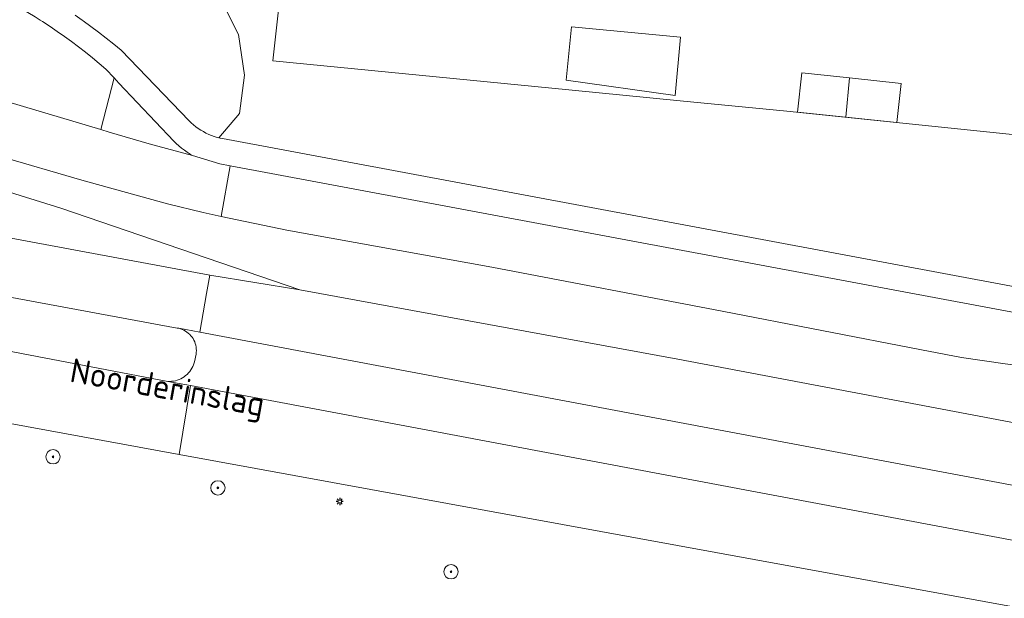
# Model space of a CAD drawing. Header units: metres. Extents: x 152610 to 160096, y 456114 to 462495.
# Tile 306 of 656: x 157345 to 157399, y 460468 to 460500. Entities that reach past the tile are written whole.
import ezdxf
from ezdxf.enums import TextEntityAlignment as Align

# ---------------------------------------------------------------- set-up
doc = ezdxf.new("R2010")
doc.units = ezdxf.units.M
doc.header["$LTSCALE"] = 0.5
doc.layers.get('0').update_dxf_attribs({"linetype": 'CONTINUOUS'})
for name, color, linetype, lineweight in [('B-PV-GR-BEPLANTING_CULTUUR_BOSPLANTSOEN-GV', 251, 'CONTINUOUS', 18), ('B-PV-GR-BOOM-S', 251, 'CONTINUOUS', 25), ('B-PV-IE-MEUBILAIR-S', 251, 'CONTINUOUS', 25), ('B-PV-OG-BEBOUWING_OVERBOUWING-GV', 251, 'CONTINUOUS', 18), ('B-PV-OG-BEBOUWING_SCHUUR-GV', 251, 'CONTINUOUS', 18), ('B-PV-OG-TERREIN_BEGROEID-GV', 251, 'CONTINUOUS', 18), ('B-PV-OG-TOPOGRAFIE-T18', 1, 'CONTINUOUS', 18), ('B-PV-VH-GESLOTENVERHARDING_ASFALT-GV', 251, 'CONTINUOUS', 18), ('B-PV-VH-OPENVERHARDING_BETONSTRAATSTEEN-GV', 251, 'CONTINUOUS', 18), ('B-PV-VH-OPENVERHARDING_TEGEL-GV', 251, 'CONTINUOUS', 18)]:
    doc.layers.add(name, color=color, linetype=linetype, lineweight=lineweight)
doc.styles.add('NLCS-ISO', font='NLCS-ISO.ttf')
doc.styles.add('NLCS-ISO-M750-T18', font='NLCS-ISO.ttf', dxfattribs={"height": 1.35})

# ---------------------------------------------------------------- blocks, each defined once
blk = doc.blocks.new('SIE-MEUBILAIR_PAAL_LICHTMAST-SO')
for points in [[(-0.62, 0), (-1, 0)], [(-0.71, 0.71), (-0.44, 0.44)], [(0, 1), (0, 0.62)], [(0.44, 0.44), (0.71, 0.71)], [(1, 0), (0.62, 0)], [(-0.71, -0.71), (-0.44, -0.44)], [(0, -0.62), (0, -1)], [(0.44, -0.44), (0.71, -0.71)]]:
    blk.add_lwpolyline(points)
blk.add_circle((0, 0), 0.5)
blk = doc.blocks.new('SGR-BOOM_GBKN-SO')
at = {"linetype": 'ByBlock', "lineweight": 18}
h = blk.add_hatch(color=0, dxfattribs=at)
h.dxf.hatch_style = 1
edge = h.paths.add_edge_path()
edge.add_arc((0, 0), 0.25, 0, 360)
at = {"color": 0, "linetype": 'ByBlock', "lineweight": 18}
for radius in [2, 0.25]:
    blk.add_circle((0, 0), radius, dxfattribs=at)
at = {"color": 0, "linetype": 'ByBlock', "lineweight": 18, "style": 'NLCS-ISO'}
blk.add_attdef('SOORT', (2.5, 0), '', height=1.5, dxfattribs=at)

msp = doc.modelspace()

# ---------------------------------------------------------------- linework, layer by layer
at = {"layer": 'B-PV-GR-BEPLANTING_CULTUUR_BOSPLANTSOEN-GV', "flags": 128}
for points in [[(157416.282, 460491.922), (157387.362, 460494.926), (157381.416, 460495.499), (157375.212, 460496.107), (157358.692, 460497.726), (157359.976, 460509.277)], [(157355.687, 460501.412), (157356.387, 460500), (157356.785, 460499.197), (157357.122, 460496.919), (157356.848, 460494.789), (157355.692, 460493.432), (157355.756, 460493.415), (157355.895, 460493.386), (157403.067, 460484.566)]]:
    msp.add_lwpolyline(points, dxfattribs=at)
at = {"layer": 'B-PV-OG-BEBOUWING_OVERBOUWING-GV', "flags": 128}
msp.add_lwpolyline([(157390.648, 460494.585), (157390.865, 460496.77), (157388.194, 460497.065), (157387.952, 460494.865)], close=True, dxfattribs=at)
at = {"layer": 'B-PV-OG-BEBOUWING_SCHUUR-GV', "flags": 128}
for points in [[(157381.441, 460499.041), (157375.347, 460499.629), (157375.058, 460496.642), (157381.127, 460495.795)], [(157393.741, 460496.453), (157390.865, 460496.77), (157390.648, 460494.585), (157393.502, 460494.288)]]:
    msp.add_lwpolyline(points, close=True, dxfattribs=at)
at = {"layer": 'B-PV-OG-TERREIN_BEGROEID-GV', "flags": 128}
for points in [[(157417.598, 460464.065), (157353.473, 460475.777), (157339.576, 460478.315), (157310.739, 460486.751), (157307.738, 460487.307), (157239.273, 460500), (157159.531, 460514.663), (157147.227, 460517.313), (157140.676, 460518.562), (157131.932, 460519.7), (157113.918, 460521.073), (157109.423, 460521.396), (157096.713, 460522.308)], [(157347.688, 460500.271), (157348.072, 460500), (157348.127, 460499.962), (157348.56, 460499.646), (157348.989, 460499.324), (157349.413, 460498.995), (157349.832, 460498.66), (157350.246, 460498.319), (157354.037, 460494.388), (157354.156, 460494.271), (157354.28, 460494.159), (157354.41, 460494.054), (157354.544, 460493.955), (157354.683, 460493.863), (157354.826, 460493.777), (157354.973, 460493.698), (157355.124, 460493.627), (157355.278, 460493.563), (157355.435, 460493.506), (157355.595, 460493.457), (157355.692, 460493.432), (157356.848, 460494.789), (157357.122, 460496.919), (157356.785, 460499.197), (157356.387, 460500), (157355.687, 460501.412)]]:
    msp.add_lwpolyline(points, dxfattribs=at)
for points in [[(157343.264, 460495.931), (157343.22, 460495.651), (157349.115, 460493.892), (157349.853, 460496.774), (157349.394, 460497.262), (157349.022, 460497.582), (157348.644, 460497.895), (157348.261, 460498.203), (157347.874, 460498.504), (157347.481, 460498.798), (157347.084, 460499.087), (157346.682, 460499.368), (157346.276, 460499.644), (157345.865, 460499.912), (157345.726, 460500), (157345.45, 460500.174), (157345.031, 460500.429), (157344.607, 460500.677), (157344.18, 460500.918), (157343.889, 460501.077), (157341.61, 460502.226), (157341.205, 460500), (157340.902, 460498.337), (157343.558, 460497.815)], [(157340.055, 460491.628), (157346.874, 460489.502), (157360.198, 460484.955), (157381.284, 460481.092), (157404.274, 460476.733), (157420.605, 460473.644), (157421.903, 460479.319), (157419.593, 460479.566), (157409.679, 460480.011), (157405.688, 460480.2), (157402.293, 460480.474), (157399.543, 460480.825), (157397.1, 460481.186), (157394.869, 460481.6), (157383.758, 460483.763), (157370.918, 460486.213), (157359.488, 460488.275), (157355.813, 460489.053), (157354.811, 460489.265), (157352.835, 460489.759), (157348.053, 460491.077), (157343.435, 460492.404), (157340.374, 460493.359)]]:
    msp.add_lwpolyline(points, close=True, dxfattribs=at)
at = {"layer": 'B-PV-VH-GESLOTENVERHARDING_ASFALT-GV', "flags": 128}
for points in [[(157343.435, 460492.404), (157348.053, 460491.077), (157352.835, 460489.759), (157354.811, 460489.265), (157355.813, 460489.053), (157356.33, 460491.87), (157355.742, 460491.98), (157354.226, 460492.445), (157351.805, 460493.089), (157349.583, 460493.752), (157349.115, 460493.892), (157343.22, 460495.651)], [(157403.338, 460483.08), (157356.33, 460491.87), (157355.813, 460489.053), (157359.488, 460488.275), (157370.918, 460486.213), (157383.758, 460483.763), (157394.869, 460481.6), (157397.1, 460481.186), (157399.543, 460480.825)], [(157329.683, 460487.204), (157353.373, 460482.824), (157353.454, 460482.809), (157354.634, 460482.587), (157355.008, 460484.742), (157355.187, 460485.771), (157329.022, 460490.652)], [(157404.274, 460476.733), (157381.284, 460481.092), (157360.198, 460484.955), (157355.187, 460485.771), (157355.008, 460484.742), (157354.634, 460482.587), (157448.803, 460464.854)], [(157448.803, 460464.854), (157354.634, 460482.587), (157353.454, 460482.809), (157353.551, 460482.782), (157353.646, 460482.748), (157353.738, 460482.706), (157353.826, 460482.657), (157353.91, 460482.602), (157353.989, 460482.54), (157354.064, 460482.472), (157354.132, 460482.398), (157354.195, 460482.319), (157354.251, 460482.235), (157354.3, 460482.148), (157354.343, 460482.056), (157354.377, 460481.961), (157354.405, 460481.864), (157354.424, 460481.766), (157354.435, 460481.665), (157354.439, 460481.565), (157354.434, 460481.464), (157354.422, 460481.364), (157354.331, 460480.948), (157354.311, 460480.876), (157354.277, 460480.774), (157354.234, 460480.675), (157354.185, 460480.58), (157354.128, 460480.488), (157354.065, 460480.401), (157353.996, 460480.319), (157353.921, 460480.242), (157353.84, 460480.172), (157353.754, 460480.107), (157353.664, 460480.049), (157353.569, 460479.997), (157353.471, 460479.953), (157353.37, 460479.917), (157353.267, 460479.888), (157353.161, 460479.866), (157353.055, 460479.853), (157352.948, 460479.847), (157352.84, 460479.85), (157354.109, 460479.611), (157448.335, 460461.89)], [(157339.576, 460478.315), (157353.473, 460475.777), (157354.109, 460479.611), (157352.84, 460479.85), (157342.523, 460481.813)]]:
    msp.add_lwpolyline(points, dxfattribs=at)
msp.add_lwpolyline([(157448.335, 460461.89), (157354.109, 460479.611), (157353.473, 460475.777), (157417.598, 460464.065), (157417.812, 460464.026), (157421.485, 460463.354), (157422.809, 460462.83), (157424.032, 460462.101), (157435.939, 460460), (157436.081, 460459.999), (157436.234, 460459.99), (157436.387, 460459.973), (157436.538, 460459.948), (157437.134, 460459.825), (157437.322, 460459.795), (157447.771, 460458.322)], close=True, dxfattribs=at)
at = {"layer": 'B-PV-VH-OPENVERHARDING_BETONSTRAATSTEEN-GV', "flags": 128}
msp.add_lwpolyline([(157309.949, 460494.255), (157329.022, 460490.652), (157355.187, 460485.771), (157360.198, 460484.955), (157346.874, 460489.502), (157340.055, 460491.628), (157339.031, 460491.894), (157326.588, 460494.14), (157320.546, 460494.381), (157310.673, 460494.526), (157308.499, 460494.529)], close=True, dxfattribs=at)
msp.add_lwpolyline([(157342.523, 460481.813), (157352.84, 460479.85), (157352.948, 460479.847), (157353.055, 460479.853), (157353.161, 460479.866), (157353.267, 460479.888), (157353.37, 460479.917), (157353.471, 460479.953), (157353.569, 460479.997), (157353.664, 460480.049), (157353.754, 460480.107), (157353.84, 460480.172), (157353.921, 460480.242), (157353.996, 460480.319), (157354.065, 460480.401), (157354.128, 460480.488), (157354.185, 460480.58), (157354.234, 460480.675), (157354.277, 460480.774), (157354.311, 460480.876), (157354.331, 460480.948), (157354.422, 460481.364), (157354.434, 460481.464), (157354.439, 460481.565), (157354.435, 460481.665), (157354.424, 460481.766), (157354.405, 460481.864), (157354.377, 460481.961), (157354.343, 460482.056), (157354.3, 460482.148), (157354.251, 460482.235), (157354.195, 460482.319), (157354.132, 460482.398), (157354.064, 460482.472), (157353.989, 460482.54), (157353.91, 460482.602), (157353.826, 460482.657), (157353.738, 460482.706), (157353.646, 460482.748), (157353.551, 460482.782), (157353.454, 460482.809), (157353.373, 460482.824), (157329.683, 460487.204)], dxfattribs=at)
at = {"layer": 'B-PV-VH-OPENVERHARDING_TEGEL-GV', "flags": 128}
for points in [[(157345.45, 460500.174), (157345.726, 460500), (157345.865, 460499.912), (157346.276, 460499.644), (157346.682, 460499.368), (157347.084, 460499.087), (157347.481, 460498.798), (157347.874, 460498.504), (157348.261, 460498.203), (157348.644, 460497.895), (157349.022, 460497.582), (157349.394, 460497.262), (157349.853, 460496.774), (157350.123, 460496.488), (157353.172, 460493.251), (157353.313, 460493.114), (157353.46, 460492.983), (157353.612, 460492.858), (157353.769, 460492.739), (157353.931, 460492.626), (157354.097, 460492.521), (157354.226, 460492.445), (157355.742, 460491.98), (157356.33, 460491.87), (157403.338, 460483.08)], [(157403.067, 460484.566), (157355.895, 460493.386), (157355.756, 460493.415), (157355.692, 460493.432), (157355.595, 460493.457), (157355.435, 460493.506), (157355.278, 460493.563), (157355.124, 460493.627), (157354.973, 460493.698), (157354.826, 460493.777), (157354.683, 460493.863), (157354.544, 460493.955), (157354.41, 460494.054), (157354.28, 460494.159), (157354.156, 460494.271), (157354.037, 460494.388), (157350.246, 460498.319), (157349.832, 460498.66), (157349.413, 460498.995), (157348.989, 460499.324), (157348.56, 460499.646), (157348.127, 460499.962), (157348.072, 460500), (157347.688, 460500.271)]]:
    msp.add_lwpolyline(points, dxfattribs=at)
msp.add_lwpolyline([(157349.115, 460493.892), (157349.583, 460493.752), (157351.805, 460493.089), (157354.226, 460492.445), (157354.097, 460492.521), (157353.931, 460492.626), (157353.769, 460492.739), (157353.612, 460492.858), (157353.46, 460492.983), (157353.313, 460493.114), (157353.172, 460493.251), (157350.123, 460496.488), (157349.853, 460496.774)], close=True, dxfattribs=at)

# ---------------------------------------------------------------- block references
at = {"layer": 'B-PV-GR-BOOM-S', "xscale": 0.2, "yscale": 0.2, "zscale": 0.2}
for p in [(157346.444, 460475.643), (157355.639, 460473.912), (157368.637, 460469.232)]:
    msp.add_blockref('SGR-BOOM_GBKN-SO', p, dxfattribs=at)
at = {"layer": 'B-PV-IE-MEUBILAIR-S', "xscale": 0.2, "yscale": 0.2, "zscale": 0.2}
msp.add_blockref('SIE-MEUBILAIR_PAAL_LICHTMAST-SO', (157362.432, 460473.151), dxfattribs=at)

# ---------------------------------------------------------------- texts
at = {"layer": 'B-PV-OG-TOPOGRAFIE-T18', "style": 'NLCS-ISO-M750-T18'}
msp.add_text('Noorderinslag', height=1.35, rotation=349.8, dxfattribs=at).set_placement((157352.799, 460479.325), align=Align.MIDDLE)

doc.saveas('drawing.dxf')
